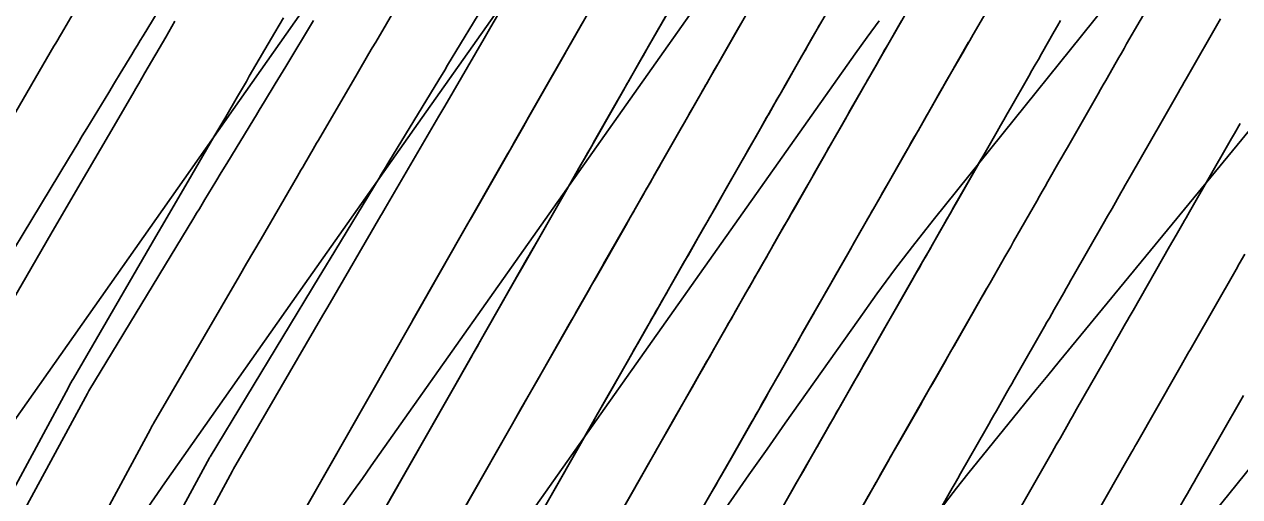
# Model space of a CAD drawing. Extents: x 1005228 to 1008882, y 1883389 to 1885754.
# Drawn here: x 1008467.5 to 1008520.4, y 1884990.4 to 1885010.9 of the extents above; entities that cross this region are included whole.
import ezdxf

# ---------------------------------------------------------------- set-up
doc = ezdxf.new("R2010")
doc.units = 0
for name, color, linetype in [('ATDIMS', 7, 'Continuous'), ('C-ANNO-NOTE', 7, 'Continuous'), ('S_BRIDGE', 7, 'Continuous'), ('TSOBSTACLE', 7, 'Continuous')]:
    doc.layers.add(name, color=color, linetype=linetype)

msp = doc.modelspace()

# ---------------------------------------------------------------- linework, layer by layer
at = {"layer": 'ATDIMS'}
for points in [[(1008487.607, 1885011.909), (1008485.918, 1885009.132), (1008485.79, 1885008.921), (1008485.534, 1885008.5), (1008483.361, 1885004.926), (1008483.219, 1885004.691), (1008483.076, 1885004.457), (1008483.005, 1885004.339), (1008482.934, 1885004.222), (1008480.802, 1885000.71), (1008480.645, 1885000.451), (1008480.448, 1885000.128), (1008480.33, 1884999.934), (1008475.585, 1884992.113), (1008475.579, 1884992.102), (1008475.573, 1884992.092), (1008475.567, 1884992.081), (1008475.561, 1884992.07), (1008453.873, 1884952.102)], [(1008447.391, 1884954.338), (1008469.421, 1884995.125), (1008469.476, 1884995.225), (1008469.531, 1884995.325), (1008469.588, 1884995.424), (1008469.645, 1884995.523), (1008473.233, 1885001.684), (1008473.623, 1885002.355), (1008474.796, 1885004.368), (1008475.755, 1885006.015), (1008475.883, 1885006.235), (1008476.011, 1885006.454), (1008476.139, 1885006.673), (1008476.267, 1885006.893), (1008476.779, 1885007.77), (1008476.907, 1885007.989), (1008477.035, 1885008.209), (1008477.163, 1885008.428), (1008477.291, 1885008.647), (1008478.401, 1885010.55), (1008478.778, 1885011.196)], [(1008505.656, 1885011.06), (1008505.536, 1885010.852), (1008505.058, 1885010.016), (1008504.938, 1885009.808), (1008504.819, 1885009.599), (1008504.699, 1885009.39), (1008504.58, 1885009.181), (1008503.487, 1885007.271), (1008503.373, 1885007.072), (1008503.259, 1885006.872), (1008503.145, 1885006.673), (1008503.031, 1885006.473), (1008502.574, 1885005.676), (1008502.46, 1885005.476), (1008502.346, 1885005.277), (1008502.232, 1885005.077), (1008502.118, 1885004.878), (1008500.969, 1885002.867), (1008500.859, 1885002.675), (1008500.75, 1885002.484), (1008500.641, 1885002.293), (1008500.531, 1885002.101), (1008500.094, 1885001.336), (1008499.984, 1885001.145), (1008499.875, 1885000.954), (1008499.766, 1885000.762), (1008499.656, 1885000.571), (1008498.454, 1884998.466), (1008498.349, 1884998.283), (1008498.244, 1884998.099), (1008498.139, 1884997.915), (1008498.034, 1884997.732), (1008497.615, 1884996.997), (1008497.51, 1884996.814), (1008497.405, 1884996.63), (1008497.3, 1884996.446), (1008497.195, 1884996.263), (1008495.941, 1884994.064), (1008495.637, 1884993.533), (1008495.132, 1884992.646), (1008495.031, 1884992.469), (1008494.929, 1884992.292), (1008494.828, 1884992.115), (1008494.727, 1884991.937), (1008490.342, 1884984.25)], [(1008485.119, 1884987.2), (1008488.743, 1884993.553), (1008489.107, 1884994.191), (1008489.834, 1884995.466), (1008491.21, 1884997.878), (1008491.307, 1884998.047), (1008491.403, 1884998.216), (1008491.5, 1884998.385), (1008491.597, 1884998.555), (1008491.984, 1884999.232), (1008492.177, 1884999.57), (1008492.371, 1884999.909), (1008493.663, 1885002.171), (1008493.769, 1885002.357), (1008493.875, 1885002.542), (1008493.981, 1885002.727), (1008494.087, 1885002.913), (1008494.511, 1885003.654), (1008494.723, 1885004.025), (1008494.934, 1885004.396), (1008496.096, 1885006.427), (1008496.221, 1885006.647), (1008496.347, 1885006.867), (1008496.473, 1885007.087), (1008496.599, 1885007.308), (1008497.102, 1885008.188), (1008497.354, 1885008.628), (1008497.606, 1885009.068), (1008498.513, 1885010.655), (1008498.667, 1885010.924)], [(1008510.823, 1884989.886), (1008512.214, 1884992.321), (1008512.391, 1884992.631), (1008512.567, 1884992.94), (1008512.921, 1884993.558), (1008513.009, 1884993.713), (1008513.097, 1884993.868), (1008513.186, 1884994.022), (1008513.274, 1884994.177), (1008514.762, 1884996.78), (1008514.923, 1884997.061), (1008515.084, 1884997.342), (1008515.405, 1884997.904), (1008515.485, 1884998.044), (1008515.566, 1884998.185), (1008515.646, 1884998.325), (1008515.726, 1884998.466), (1008517.317, 1885001.246), (1008517.461, 1885001.497), (1008517.604, 1885001.748), (1008517.891, 1885002.25), (1008517.963, 1885002.376), (1008518.035, 1885002.501), (1008518.107, 1885002.627), (1008518.179, 1885002.752), (1008519.888, 1885005.736), (1008520.012, 1885005.952), (1008520.135, 1885006.168), (1008520.383, 1885006.6)], [(1008509.375, 1884999.441), (1008507.141, 1884995.533), (1008507.055, 1884995.382), (1008506.882, 1884995.079), (1008504.703, 1884991.266), (1008504.666, 1884991.202), (1008504.63, 1884991.137), (1008504.593, 1884991.073), (1008504.556, 1884991.009), (1008504.262, 1884990.493), (1008502.198, 1884986.875), (1008501.684, 1884985.973), (1008498.303, 1884980.046), (1008498.277, 1884980), (1008498.251, 1884979.955), (1008498.226, 1884979.909), (1008498.201, 1884979.863), (1008483.318, 1884952.245)]]:
    msp.add_lwpolyline(points, dxfattribs=at)
at = {"layer": 'C-ANNO-NOTE'}
for points in [[(1008449.297, 1884951.275), (1008452.834, 1884957.027), (1008453.714, 1884958.468), (1008454.586, 1884959.913), (1008455.45, 1884961.363), (1008456.306, 1884962.818), (1008463.413, 1884974.971), (1008464.218, 1884976.333), (1008465.035, 1884977.688), (1008465.865, 1884979.036), (1008466.706, 1884980.376), (1008470.098, 1884985.721), (1008470.954, 1884987.052), (1008471.826, 1884988.372), (1008472.714, 1884989.682), (1008473.617, 1884990.981), (1008479.702, 1884999.623), (1008481.02, 1885001.495), (1008482.339, 1885003.365), (1008483.659, 1885005.235), (1008484.98, 1885007.105), (1008490.41, 1885014.786)], [(1008482.234, 1885015.227), (1008465.201, 1884991.036)], [(1008516.467, 1885014.124), (1008507.094, 1885002.464), (1008506.24, 1885001.385), (1008505.403, 1885000.293), (1008504.583, 1884999.189), (1008503.78, 1884998.071), (1008500.602, 1884993.576), (1008499.809, 1884992.452), (1008499.018, 1884991.326), (1008498.229, 1884990.198), (1008497.443, 1884989.068), (1008486.08, 1884972.71), (1008485.391, 1884971.708), (1008484.714, 1884970.698), (1008484.048, 1884969.681), (1008483.394, 1884968.656), (1008480.798, 1884964.542), (1008480.192, 1884963.494), (1008479.674, 1884962.41), (1008479.243, 1884961.287), (1008478.9, 1884960.128), (1008477.491, 1884954.597)], [(1008504.688, 1885011.062), (1008504.157, 1885010.347), (1008503.637, 1885009.623), (1008489.4, 1884989.487), (1008488.73, 1884988.537), (1008488.062, 1884987.586), (1008487.396, 1884986.633), (1008486.732, 1884985.679), (1008484.079, 1884981.86), (1008483.421, 1884980.902), (1008482.774, 1884979.936), (1008482.137, 1884978.964), (1008481.512, 1884977.984), (1008473.939, 1884965.983), (1008472.568, 1884963.612), (1008471.395, 1884961.157), (1008470.42, 1884958.617), (1008469.642, 1884955.992), (1008465.138, 1884938.31)], [(1008523.825, 1885009.984), (1008512.518, 1884996.261), (1008512.018, 1884995.652), (1008511.519, 1884995.042), (1008511.022, 1884994.431), (1008510.526, 1884993.819), (1008508.545, 1884991.368), (1008508.054, 1884990.751), (1008507.574, 1884990.127), (1008507.103, 1884989.496), (1008506.641, 1884988.857), (1008489.593, 1884964.863), (1008489.446, 1884964.648), (1008489.31, 1884964.427), (1008489.182, 1884964.2), (1008489.064, 1884963.968), (1008488.612, 1884963.028), (1008488.514, 1884962.79), (1008488.447, 1884962.546), (1008488.409, 1884962.295), (1008488.403, 1884962.037), (1008489.016, 1884942.702)], [(1008525.479, 1884997.4), (1008514.375, 1884983.659), (1008513.277, 1884982.278), (1008512.201, 1884980.882), (1008511.147, 1884979.469), (1008510.114, 1884978.039), (1008505.735, 1884971.876), (1008504.887, 1884970.628), (1008504.094, 1884969.347), (1008503.356, 1884968.034), (1008502.673, 1884966.689), (1008499.687, 1884960.484), (1008499.278, 1884959.488), (1008498.995, 1884958.465), (1008498.839, 1884957.415), (1008498.81, 1884956.338), (1008498.949, 1884951.977)]]:
    msp.add_lwpolyline(points, dxfattribs=at)
at = {"layer": 'S_BRIDGE'}
msp.add_lwpolyline([(1008447.557, 1884935.835), (1008461.734, 1884958.89), (1008462.225, 1884959.694), (1008462.712, 1884960.501), (1008463.194, 1884961.31), (1008463.672, 1884962.122), (1008465.574, 1884965.374), (1008466.053, 1884966.185), (1008466.539, 1884966.992), (1008467.033, 1884967.794), (1008467.534, 1884968.591), (1008478.034, 1884985.136), (1008478.395, 1884985.698), (1008478.762, 1884986.254), (1008479.137, 1884986.807), (1008479.518, 1884987.355), (1008481.054, 1884989.537), (1008481.439, 1884990.083), (1008481.823, 1884990.628), (1008482.208, 1884991.173), (1008482.593, 1884991.719), (1008499.966, 1885016.295)], dxfattribs=at)
at = {"layer": 'TSOBSTACLE'}
for points in [[(1008457.425, 1884948.468), (1008479.718, 1884989.835), (1008479.726, 1884989.85), (1008479.734, 1884989.865), (1008479.742, 1884989.88), (1008479.75, 1884989.894), (1008483.616, 1884996.672), (1008486.071, 1885000.975), (1008486.133, 1885001.084), (1008486.319, 1885001.409), (1008488.537, 1885005.292), (1008488.634, 1885005.46), (1008488.826, 1885005.797), (1008490.999, 1885009.598), (1008491.089, 1885009.756), (1008491.362, 1885010.233), (1008493.456, 1885013.895)], [(1008496.803, 1885013.707), (1008494.819, 1885010.239), (1008494.657, 1885009.956), (1008494.496, 1885009.673), (1008494.415, 1885009.532), (1008494.334, 1885009.39), (1008492.322, 1885005.871), (1008492.17, 1885005.605), (1008492.018, 1885005.339), (1008491.942, 1885005.205), (1008491.866, 1885005.072), (1008489.828, 1885001.505), (1008489.685, 1885001.255), (1008489.541, 1885001.004), (1008489.47, 1885000.878), (1008489.398, 1885000.753), (1008487.332, 1884997.133), (1008487.197, 1884996.895), (1008487.027, 1884996.598), (1008486.926, 1884996.42), (1008482.388, 1884988.465), (1008482.379, 1884988.449), (1008482.371, 1884988.434), (1008460.806, 1884948.419)], [(1008470.65, 1885013.129), (1008469.119, 1885010.505), (1008469.038, 1885010.367), (1008468.958, 1885010.229), (1008468.877, 1885010.091), (1008468.797, 1885009.953), (1008468.155, 1885008.85), (1008466.596, 1885006.174), (1008466.284, 1885005.638), (1008462.563, 1884999.249), (1008462.52, 1884999.175), (1008462.478, 1884999.1), (1008462.436, 1884999.025), (1008462.395, 1884998.95), (1008440.215, 1884957.886), (1008440.147, 1884957.76), (1008440.078, 1884957.633), (1008440.01, 1884957.506), (1008439.941, 1884957.379), (1008437.842, 1884953.484)], [(1008450.819, 1884952.267), (1008472.99, 1884993.316), (1008473.024, 1884993.377), (1008473.057, 1884993.438), (1008473.092, 1884993.499), (1008473.127, 1884993.559), (1008476.863, 1884999.975), (1008477.176, 1885000.512), (1008477.802, 1885001.587), (1008479.386, 1885004.306), (1008479.462, 1885004.437), (1008479.538, 1885004.567), (1008479.614, 1885004.697), (1008479.69, 1885004.827), (1008480.069, 1885005.477), (1008480.221, 1885005.737), (1008480.297, 1885005.867), (1008481.979, 1885008.75), (1008482.494, 1885009.632), (1008482.641, 1885009.884), (1008482.788, 1885010.136), (1008484.086, 1885012.36)], [(1008473.739, 1885012.164), (1008472.675, 1885010.414), (1008472.551, 1885010.209), (1008472.426, 1885010.003), (1008472.301, 1885009.798), (1008472.176, 1885009.592), (1008471.677, 1885008.77), (1008471.427, 1885008.359), (1008471.178, 1885007.947), (1008470.228, 1885006.384), (1008470.029, 1885006.055), (1008469.829, 1885005.725), (1008469.629, 1885005.396), (1008469.429, 1885005.067), (1008465.05, 1884997.849)], [(1008495.984, 1885012.275), (1008494.484, 1885009.651), (1008494.25, 1885009.241), (1008493.859, 1885008.559), (1008493.781, 1885008.422), (1008493.703, 1885008.285), (1008493.625, 1885008.149), (1008493.547, 1885008.012), (1008491.88, 1885005.096), (1008491.685, 1885004.755), (1008491.36, 1885004.186), (1008491.23, 1885003.959), (1008491.1, 1885003.731), (1008489.345, 1885000.659), (1008489.169, 1885000.351), (1008488.875, 1884999.837), (1008488.817, 1884999.735), (1008488.758, 1884999.632), (1008488.699, 1884999.529), (1008488.641, 1884999.426), (1008486.607, 1884995.861), (1008486.225, 1884995.192), (1008482.435, 1884988.547)], [(1008485.039, 1884987.06), (1008489.526, 1884994.926), (1008489.639, 1884995.123), (1008489.751, 1884995.321), (1008490.089, 1884995.913), (1008490.202, 1884996.11), (1008491.997, 1884999.256), (1008492.056, 1884999.359), (1008492.115, 1884999.462), (1008492.174, 1884999.565), (1008492.232, 1884999.668), (1008492.527, 1885000.183), (1008492.644, 1885000.389), (1008492.703, 1885000.492), (1008494.463, 1885003.572), (1008494.524, 1885003.68), (1008494.586, 1885003.788), (1008494.648, 1885003.896), (1008494.71, 1885004.004), (1008495.019, 1885004.545), (1008495.143, 1885004.761), (1008495.204, 1885004.87), (1008496.929, 1885007.886), (1008496.994, 1885008), (1008497.059, 1885008.113), (1008497.124, 1885008.227), (1008497.189, 1885008.341), (1008497.513, 1885008.909), (1008497.643, 1885009.136), (1008497.708, 1885009.249), (1008499.395, 1885012.198)], [(1008487.804, 1884985.853), (1008491.316, 1884992.01), (1008491.698, 1884992.68), (1008492.844, 1884994.689), (1008493.779, 1884996.329), (1008493.914, 1884996.565), (1008494.049, 1884996.8), (1008494.183, 1884997.036), (1008494.318, 1884997.272), (1008494.857, 1884998.216), (1008494.992, 1884998.451), (1008495.127, 1884998.687), (1008495.261, 1884998.923), (1008495.396, 1884999.159), (1008496.226, 1885000.611), (1008496.373, 1885000.868), (1008496.52, 1885001.125), (1008496.666, 1885001.382), (1008496.813, 1885001.639), (1008497.401, 1885002.667), (1008497.548, 1885002.924), (1008497.695, 1885003.181), (1008497.841, 1885003.438), (1008497.988, 1885003.695), (1008498.667, 1885004.882), (1008498.829, 1885005.166), (1008498.991, 1885005.449), (1008499.153, 1885005.733), (1008499.316, 1885006.016), (1008500.11, 1885007.405), (1008500.38, 1885007.879), (1008500.651, 1885008.352), (1008501.193, 1885009.299), (1008501.328, 1885009.536), (1008501.464, 1885009.773), (1008501.599, 1885010.01), (1008501.735, 1885010.247), (1008502.957, 1885012.381)], [(1008503.931, 1884989.912), (1008504.213, 1884990.406), (1008504.495, 1884990.9), (1008505.058, 1884991.888), (1008505.199, 1884992.135), (1008505.34, 1884992.382), (1008505.481, 1884992.629), (1008505.622, 1884992.876), (1008506.463, 1884994.347), (1008506.598, 1884994.583), (1008506.732, 1884994.818), (1008506.867, 1884995.054), (1008507.001, 1884995.289), (1008507.539, 1884996.231), (1008507.674, 1884996.467), (1008507.808, 1884996.702), (1008507.943, 1884996.937), (1008508.078, 1884997.173), (1008508.998, 1884998.782), (1008509.126, 1884999.006), (1008509.254, 1884999.23), (1008509.382, 1884999.454), (1008509.51, 1884999.678), (1008510.022, 1885000.574), (1008510.15, 1885000.798), (1008510.278, 1885001.021), (1008510.406, 1885001.245), (1008510.534, 1885001.469), (1008511.538, 1885003.224), (1008511.659, 1885003.436), (1008511.78, 1885003.647), (1008511.901, 1885003.859), (1008512.022, 1885004.071), (1008512.506, 1885004.917), (1008512.627, 1885005.129), (1008512.748, 1885005.34), (1008512.87, 1885005.552), (1008512.991, 1885005.763), (1008514.091, 1885007.684), (1008514.204, 1885007.881), (1008514.317, 1885008.079), (1008514.43, 1885008.276), (1008514.543, 1885008.473), (1008514.995, 1885009.263), (1008515.108, 1885009.46), (1008515.222, 1885009.657), (1008515.335, 1885009.855), (1008515.448, 1885010.052), (1008516.626, 1885012.106)], [(1008490.452, 1884984.443), (1008493.91, 1884990.505), (1008494.216, 1884991.041), (1008494.521, 1884991.576), (1008495.818, 1884993.849), (1008496.402, 1884994.873), (1008496.548, 1884995.129), (1008496.694, 1884995.385), (1008496.84, 1884995.641), (1008496.986, 1884995.896), (1008497.804, 1884997.328), (1008497.94, 1884997.566), (1008498.076, 1884997.804), (1008498.212, 1884998.042), (1008498.348, 1884998.28), (1008498.892, 1884999.232), (1008499.028, 1884999.47), (1008499.164, 1884999.708), (1008499.3, 1884999.946), (1008499.436, 1885000.184), (1008500.425, 1885001.913), (1008500.667, 1885002.337), (1008500.909, 1885002.76), (1008501.393, 1885003.608), (1008501.514, 1885003.819), (1008501.635, 1885004.031), (1008501.756, 1885004.243), (1008501.877, 1885004.455), (1008503.232, 1885006.823), (1008503.407, 1885007.129), (1008503.582, 1885007.435), (1008503.932, 1885008.048), (1008504.019, 1885008.201), (1008504.107, 1885008.354), (1008504.195, 1885008.507), (1008504.282, 1885008.66), (1008506.174, 1885011.965)], [(1008509.637, 1885011.975), (1008508.913, 1885010.712), (1008508.768, 1885010.459), (1008508.623, 1885010.206), (1008508.478, 1885009.952), (1008508.333, 1885009.699), (1008507.752, 1885008.686), (1008507.607, 1885008.433), (1008507.462, 1885008.179), (1008507.317, 1885007.926), (1008507.172, 1885007.673), (1008506.377, 1885006.282), (1008506.238, 1885006.04), (1008506.099, 1885005.797), (1008505.961, 1885005.555), (1008505.822, 1885005.313), (1008505.267, 1885004.343), (1008505.129, 1885004.101), (1008504.99, 1885003.858), (1008504.852, 1885003.616), (1008504.713, 1885003.373), (1008503.851, 1885001.865), (1008503.718, 1885001.632), (1008503.585, 1885001.399), (1008503.451, 1885001.167), (1008503.318, 1885000.934), (1008502.786, 1885000.002), (1008502.653, 1884999.769), (1008502.52, 1884999.536), (1008502.386, 1884999.304), (1008502.253, 1884999.071), (1008501.329, 1884997.453), (1008501.201, 1884997.229), (1008501.074, 1884997.005), (1008500.946, 1884996.781), (1008500.818, 1884996.558), (1008500.306, 1884995.662), (1008500.178, 1884995.438), (1008500.05, 1884995.214), (1008499.922, 1884994.99), (1008499.794, 1884994.766), (1008498.81, 1884993.042), (1008498.563, 1884992.609), (1008498.316, 1884992.175), (1008497.822, 1884991.309), (1008497.698, 1884991.093), (1008497.575, 1884990.876), (1008497.451, 1884990.66), (1008497.328, 1884990.443), (1008492.993, 1884982.845)], [(1008474.059, 1885011.041), (1008473.925, 1885010.81), (1008473.79, 1885010.58), (1008473.656, 1885010.349), (1008472.75, 1885008.796), (1008472.617, 1885008.569), (1008472.484, 1885008.342), (1008472.352, 1885008.114), (1008472.22, 1885007.887), (1008471.161, 1885006.069), (1008470.227, 1885004.465), (1008469.836, 1885003.795), (1008468.666, 1885001.785), (1008466.15, 1884997.465), (1008466.077, 1884997.339), (1008466.005, 1884997.212), (1008465.934, 1884997.085), (1008465.865, 1884996.957), (1008443.841, 1884956.182), (1008443.723, 1884955.964), (1008443.605, 1884955.745), (1008443.487, 1884955.527), (1008443.369, 1884955.308), (1008441.468, 1884951.78)], [(1008480.085, 1885011.07), (1008478.875, 1885009.079), (1008478.759, 1885008.888), (1008478.643, 1885008.697), (1008478.527, 1885008.506), (1008478.411, 1885008.316), (1008477.947, 1885007.553), (1008477.831, 1885007.362), (1008477.715, 1885007.171), (1008477.599, 1885006.98), (1008477.484, 1885006.79), (1008476.314, 1885004.863), (1008476.075, 1885004.47), (1008475.836, 1885004.076), (1008475.358, 1885003.288), (1008475.238, 1885003.091), (1008475.119, 1885002.894), (1008474.999, 1885002.697), (1008474.88, 1885002.5), (1008470.318, 1884994.981), (1008470.3, 1884994.952), (1008470.283, 1884994.923), (1008470.267, 1884994.893), (1008470.25, 1884994.863), (1008448.733, 1884955.208)], [(1008488.092, 1885011.295), (1008487.799, 1885010.793), (1008487.507, 1885010.291), (1008485.793, 1885007.355), (1008485.707, 1885007.208), (1008485.535, 1885006.914), (1008483.303, 1885003.087), (1008483.207, 1885002.924), (1008483.088, 1885002.72), (1008483.041, 1885002.638), (1008483.017, 1885002.598), (1008480.703, 1884998.626), (1008480.494, 1884998.266), (1008476.609, 1884991.595), (1008476.596, 1884991.573), (1008476.584, 1884991.551), (1008476.571, 1884991.529), (1008476.559, 1884991.506), (1008454.246, 1884950.197)], [(1008512.579, 1885011.078), (1008512.44, 1885010.836), (1008512.302, 1885010.594), (1008511.747, 1885009.626), (1008511.609, 1885009.384), (1008511.47, 1885009.142), (1008511.331, 1885008.9), (1008511.193, 1885008.658), (1008510.397, 1885007.269), (1008510.251, 1885007.014), (1008510.105, 1885006.76), (1008509.959, 1885006.505), (1008509.814, 1885006.25), (1008509.231, 1885005.232), (1008509.085, 1885004.977), (1008508.94, 1885004.722), (1008508.794, 1885004.468), (1008508.648, 1885004.213), (1008507.938, 1885002.971), (1008507.786, 1885002.705), (1008507.634, 1885002.44), (1008507.482, 1885002.174), (1008507.33, 1885001.909), (1008506.723, 1885000.846), (1008506.571, 1885000.58), (1008506.419, 1885000.315), (1008506.267, 1885000.049), (1008506.116, 1884999.784), (1008505.478, 1884998.668), (1008505.321, 1884998.394), (1008505.164, 1884998.119), (1008505.007, 1884997.845), (1008504.85, 1884997.57), (1008504.205, 1884996.44), (1008504.054, 1884996.176), (1008503.903, 1884995.912), (1008503.752, 1884995.647), (1008503.601, 1884995.383), (1008502.997, 1884994.326), (1008502.846, 1884994.062), (1008502.695, 1884993.798), (1008502.544, 1884993.534), (1008502.393, 1884993.269), (1008501.68, 1884992.019), (1008501.388, 1884991.507), (1008501.096, 1884990.996), (1008500.512, 1884989.972)], [(1008507.274, 1884989.72), (1008507.748, 1884990.55), (1008507.867, 1884990.758), (1008507.985, 1884990.966), (1008508.104, 1884991.173), (1008508.223, 1884991.381), (1008509.339, 1884993.334), (1008509.45, 1884993.529), (1008509.562, 1884993.724), (1008509.673, 1884993.919), (1008509.784, 1884994.114), (1008510.23, 1884994.895), (1008510.342, 1884995.09), (1008510.453, 1884995.285), (1008510.564, 1884995.48), (1008510.676, 1884995.675), (1008511.88, 1884997.781), (1008511.984, 1884997.963), (1008512.088, 1884998.145), (1008512.193, 1884998.328), (1008512.297, 1884998.51), (1008512.713, 1884999.239), (1008512.818, 1884999.421), (1008512.922, 1884999.603), (1008513.026, 1884999.785), (1008513.13, 1884999.967), (1008514.428, 1885002.235), (1008514.62, 1885002.572), (1008514.813, 1885002.909), (1008515.199, 1885003.584), (1008515.295, 1885003.752), (1008515.392, 1885003.921), (1008515.488, 1885004.089), (1008515.585, 1885004.258), (1008516.989, 1885006.71), (1008517.164, 1885007.015), (1008517.339, 1885007.321), (1008517.689, 1885007.931), (1008517.777, 1885008.084), (1008517.864, 1885008.237), (1008517.952, 1885008.389), (1008518.039, 1885008.542), (1008519.53, 1885011.141)], [(1008491.787, 1885010.978), (1008491.739, 1885010.895), (1008489.44, 1885006.873), (1008489.297, 1885006.623), (1008489.269, 1885006.573), (1008486.953, 1885002.518), (1008486.837, 1885002.317), (1008486.799, 1885002.25), (1008484.451, 1884998.135), (1008484.325, 1884997.915), (1008479.736, 1884989.87), (1008479.731, 1884989.86), (1008458.087, 1884949.696)], [(1008487.69, 1884985.655), (1008492.127, 1884993.432), (1008492.205, 1884993.57), (1008492.284, 1884993.708), (1008492.363, 1884993.846), (1008492.442, 1884993.984), (1008492.835, 1884994.673), (1008493.071, 1884995.087), (1008494.596, 1884997.759), (1008494.678, 1884997.903), (1008494.76, 1884998.046), (1008494.842, 1884998.189), (1008494.924, 1884998.333), (1008495.251, 1884998.906), (1008495.415, 1884999.193), (1008495.579, 1884999.479), (1008497.059, 1885002.071), (1008497.145, 1885002.221), (1008497.231, 1885002.371), (1008497.316, 1885002.521), (1008497.402, 1885002.67), (1008497.744, 1885003.269), (1008497.915, 1885003.569), (1008498.087, 1885003.868), (1008499.523, 1885006.382), (1008499.613, 1885006.538), (1008499.702, 1885006.695), (1008499.792, 1885006.852), (1008499.881, 1885007.008), (1008500.24, 1885007.634), (1008500.419, 1885007.947), (1008500.598, 1885008.26), (1008501.987, 1885010.69), (1008502.081, 1885010.854), (1008502.175, 1885011.018)], [(1008508.578, 1885010.127), (1008506.83, 1885007.073), (1008506.75, 1885006.935), (1008506.671, 1885006.796), (1008506.394, 1885006.31), (1008506.354, 1885006.241), (1008504.439, 1885002.893), (1008504.359, 1885002.753), (1008504.279, 1885002.613), (1008504.199, 1885002.473), (1008504.119, 1885002.333), (1008503.719, 1885001.633), (1008503.559, 1885001.353), (1008503.479, 1885001.213), (1008502.005, 1884998.634), (1008501.907, 1884998.463), (1008501.809, 1884998.291), (1008501.711, 1884998.12), (1008501.613, 1884997.949), (1008501.222, 1884997.264), (1008501.026, 1884996.921), (1008500.83, 1884996.578), (1008499.559, 1884994.353), (1008499.449, 1884994.161), (1008499.339, 1884993.969), (1008499.229, 1884993.777), (1008499.12, 1884993.585), (1008498.243, 1884992.048), (1008497.096, 1884990.036)], [(1008477.261, 1884947.33), (1008495.528, 1884981.228), (1008495.567, 1884981.299), (1008495.606, 1884981.37), (1008495.646, 1884981.441), (1008495.686, 1884981.512), (1008499.342, 1884987.921), (1008499.67, 1884988.497), (1008501.545, 1884991.783), (1008501.838, 1884992.297), (1008501.911, 1884992.425), (1008501.984, 1884992.553), (1008502.058, 1884992.681), (1008502.131, 1884992.81), (1008503.856, 1884995.829), (1008504.035, 1884996.142), (1008504.334, 1884996.665), (1008504.454, 1884996.874), (1008504.573, 1884997.084), (1008506.533, 1885000.512), (1008506.689, 1885000.785), (1008506.884, 1885001.127), (1008507.001, 1885001.332), (1008509.017, 1885004.856)], [(1008520.584, 1885000.917), (1008520.348, 1885000.505), (1008520.207, 1885000.258), (1008518.322, 1884996.964), (1008518.266, 1884996.865), (1008518.209, 1884996.766), (1008518.153, 1884996.668), (1008518.096, 1884996.569), (1008517.814, 1884996.075), (1008517.645, 1884995.779), (1008515.872, 1884992.679), (1008515.807, 1884992.564), (1008515.742, 1884992.45), (1008515.677, 1884992.336), (1008515.611, 1884992.222), (1008515.285, 1884991.651), (1008515.155, 1884991.423), (1008515.09, 1884991.309), (1008513.423, 1884988.391)], [(1008494, 1884946.77), (1008508.765, 1884974.168), (1008508.798, 1884974.23), (1008508.833, 1884974.292), (1008508.867, 1884974.353), (1008508.902, 1884974.415), (1008513.336, 1884982.189), (1008513.446, 1884982.382), (1008513.557, 1884982.575), (1008515.409, 1884985.821), (1008515.614, 1884986.18), (1008515.818, 1884986.538), (1008515.869, 1884986.628), (1008515.921, 1884986.717), (1008515.972, 1884986.807), (1008516.023, 1884986.897), (1008517.965, 1884990.296), (1008518.092, 1884990.517), (1008518.302, 1884990.886), (1008518.386, 1884991.033), (1008518.471, 1884991.18), (1008520.527, 1884994.777)]]:
    msp.add_lwpolyline(points, dxfattribs=at)

doc.saveas('drawing.dxf')
